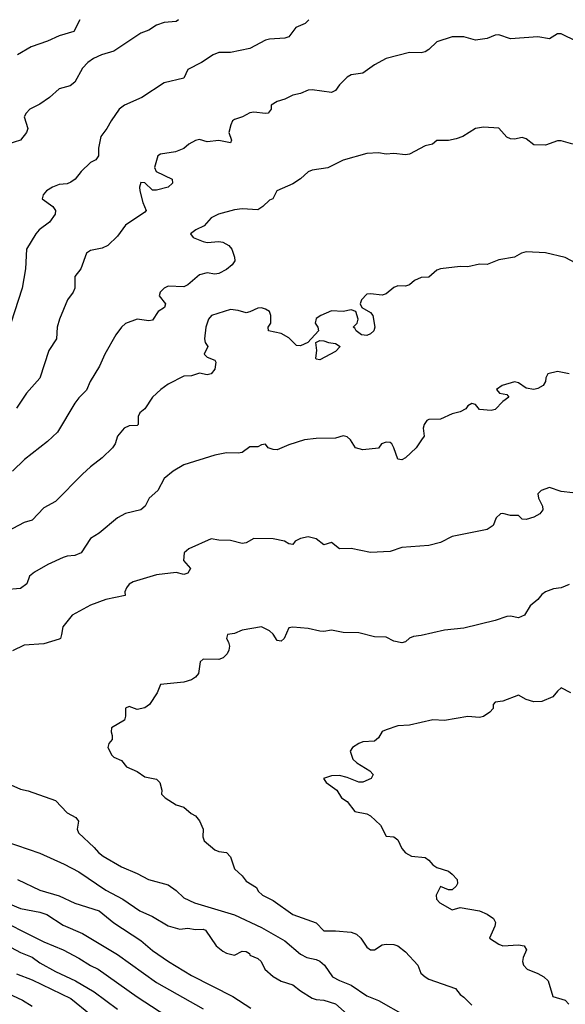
# Model space of a CAD drawing. Header units: metres. Extents: x -46681 to -43747, y -240911 to -237677.
# Tile 755 of 1056: x -45911 to -45841, y -237803 to -237677. Entities that reach past the tile are written whole.
import ezdxf

# ---------------------------------------------------------------- set-up
doc = ezdxf.new("R2010")
doc.units = ezdxf.units.M
doc.layers.add('CONTOUR_INDEX', color=1, linetype='Continuous')
doc.layers.add('CONTOUR_INTER', color=3, linetype='Continuous')

msp = doc.modelspace()

# ---------------------------------------------------------------- linework, layer by layer
at = {"layer": 'CONTOUR_INDEX'}
for points, elevation in [([(-45890.28, -237676.52), (-45890.6, -237676.77), (-45892.1, -237676.9), (-45893.1, -237677.24), (-45894.1, -237677.87), (-45895.1, -237678.24), (-45898.6, -237680.58), (-45900.19, -237681.02), (-45901.19, -237681.52), (-45901.93, -237682.02), (-45902.6, -237682.76), (-45903.6, -237684.55), (-45904.21, -237685.02), (-45905.6, -237685.41), (-45906.86, -237686.52), (-45908.1, -237687.38), (-45909.37, -237688.02), (-45909.85, -237688.52), (-45910.09, -237689.02), (-45909.64, -237690.52), (-45909.81, -237691.02), (-45910.6, -237691.99), (-45912.19, -237692.52)], 90), ([(-45840.1, -237722.01), (-45841.6, -237721.73), (-45842.81, -237722.02), (-45843.06, -237722.52), (-45843.12, -237723.02), (-45843.44, -237723.52), (-45844.1, -237723.92), (-45844.6, -237724.06), (-45845.6, -237723.88), (-45846.6, -237723.18), (-45847.1, -237723.05), (-45848.7, -237723.52), (-45849.41, -237724.02), (-45849.02, -237724.52), (-45848.1, -237724.7), (-45847.83, -237725.02), (-45848.6, -237725.58), (-45849.6, -237726.59), (-45850.1, -237726.75), (-45851.6, -237726.62), (-45852.1, -237725.97), (-45852.6, -237725.82), (-45853.1, -237726.13), (-45853.37, -237726.52), (-45854.1, -237726.92), (-45855.1, -237727.17), (-45856.6, -237727.87), (-45858.1, -237727.89), (-45858.37, -237728.02), (-45858.73, -237728.52), (-45858.86, -237729.02), (-45858.73, -237730.02), (-45859.04, -237730.52), (-45859.72, -237731.52), (-45861.1, -237732.82), (-45861.6, -237733.08), (-45862.1, -237732.98), (-45862.6, -237731.52), (-45862.86, -237731.02), (-45863.1, -237730.87), (-45863.6, -237730.79), (-45864.2, -237731.02), (-45864.6, -237731.56), (-45866.6, -237731.8), (-45867.52, -237731.52), (-45868.17, -237730.52), (-45868.6, -237730.11), (-45869.1, -237730.01), (-45870.1, -237730.31), (-45872.6, -237730.34), (-45874.1, -237730.52), (-45876.1, -237731.13), (-45877.6, -237731.78), (-45878.1, -237731.76), (-45878.77, -237731.52), (-45879.1, -237731.08), (-45879.6, -237731.14), (-45880.1, -237731.42), (-45881.1, -237731.42), (-45882.1, -237732.12), (-45882.6, -237732.24), (-45884.1, -237732.17), (-45885.6, -237732.47), (-45889.6, -237733.7), (-45890.98, -237734.52), (-45892.1, -237735.48), (-45892.95, -237737.02), (-45894.03, -237738.02), (-45894.56, -237739.02), (-45895.1, -237739.5), (-45897.1, -237739.99), (-45898.12, -237740.52), (-45900.48, -237742.52), (-45901.6, -237743.2), (-45902.77, -237745.02), (-45903.6, -237745.35), (-45904.6, -237745.44), (-45905.1, -237745.62), (-45907.05, -237746.52), (-45908.8, -237747.52), (-45909.42, -237748.02), (-45909.75, -237749.02), (-45910.6, -237749.6), (-45912.6, -237749.77)], 85), ([(-45912.6, -237782.09), (-45908.1, -237783.62), (-45904.95, -237785.02), (-45903.1, -237786.03), (-45899.6, -237788.36), (-45897.42, -237789.52), (-45895.24, -237791.02), (-45893.6, -237791.74), (-45891.6, -237792.94), (-45890.1, -237793.39), (-45889.1, -237793.27), (-45888.1, -237793.41), (-45887.1, -237793.37), (-45886.79, -237793.52), (-45885.45, -237795.52), (-45884.6, -237796.23), (-45884.1, -237796.48), (-45883.1, -237796.73), (-45882.1, -237796.2), (-45881.6, -237796.26), (-45881.15, -237796.52), (-45881.1, -237796.71), (-45880.1, -237797.16), (-45879.67, -237797.52), (-45879.2, -237798.52), (-45878.1, -237799.45), (-45877.1, -237800.05), (-45875.6, -237800.55), (-45874.6, -237801.33), (-45873.1, -237802.24), (-45872.6, -237802.43), (-45871.6, -237802.52), (-45870.1, -237802.99), (-45868.6, -237804.29)], 85), ([(-45911.1, -237799.13), (-45909.1, -237799.9), (-45904.1, -237802.31), (-45901.6, -237804.33)], 90)]:
    msp.add_lwpolyline(points, dxfattribs=dict(at, elevation=elevation))
at = {"layer": 'CONTOUR_INTER'}
for points, elevation in [([(-45873.53, -237676.52), (-45874, -237677.02), (-45875.19, -237677.52), (-45876.1, -237678.73), (-45876.6, -237678.89), (-45878.6, -237679.01), (-45879.1, -237679.16), (-45881.1, -237680.22), (-45883.6, -237680.73), (-45885.1, -237680.75), (-45885.81, -237681.02), (-45887.34, -237682.02), (-45889.1, -237682.91), (-45889.6, -237684.02), (-45892.1, -237684.62), (-45895, -237686.52), (-45897.22, -237687.52), (-45897.9, -237688.02), (-45898.95, -237689.52), (-45899.49, -237690.52), (-45900.28, -237691.52), (-45900.54, -237693.02), (-45900.58, -237694.02), (-45900.92, -237694.52), (-45901.6, -237694.88), (-45902.8, -237696.02), (-45903.55, -237697.02), (-45904.1, -237697.39), (-45904.6, -237697.61), (-45905.6, -237697.7), (-45906.49, -237698.02), (-45907.25, -237698.52), (-45907.68, -237699.02), (-45907.78, -237699.52), (-45906.41, -237700.52), (-45906.1, -237701.02), (-45906.13, -237701.52), (-45906.87, -237702.52), (-45908.2, -237703.52), (-45908.61, -237704.02), (-45909.79, -237706.02), (-45909.92, -237708.52), (-45910.35, -237711.02), (-45911.81, -237715.52)], 89), ([(-45902.95, -237676.52), (-45903.74, -237678.02), (-45905.6, -237678.59), (-45907.1, -237679.28), (-45909.21, -237680.02), (-45910.98, -237681.02)], 91), ([(-45839.1, -237679.31), (-45841.1, -237678.33), (-45841.6, -237678.32), (-45842.6, -237678.96), (-45844.1, -237678.72), (-45847.6, -237678.96), (-45849.1, -237678.47), (-45849.6, -237678.52), (-45850.6, -237678.94), (-45852.1, -237679.15), (-45853.6, -237678.74), (-45855.1, -237678.74), (-45857.1, -237679.35), (-45858.1, -237680.36), (-45858.6, -237680.64), (-45859.1, -237680.76), (-45860.6, -237680.72), (-45863.6, -237681.5), (-45865.1, -237682.32), (-45866.6, -237683.41), (-45868.1, -237683.62), (-45868.6, -237683.9), (-45869.6, -237684.89), (-45870.1, -237685.61), (-45870.6, -237685.87), (-45873.1, -237685.53), (-45873.6, -237685.59), (-45874.6, -237686.02), (-45875.6, -237686.2), (-45876.6, -237686.73), (-45877.6, -237687.02), (-45878.36, -237687.52), (-45878.39, -237688.02), (-45878.75, -237688.52), (-45879.1, -237688.58), (-45880.6, -237688.41), (-45881.1, -237688.49), (-45882.06, -237689.02), (-45883.1, -237689.36), (-45883.33, -237689.52), (-45883.56, -237690.02), (-45883.83, -237691.02), (-45883.48, -237692.02), (-45883.6, -237692.34), (-45885.1, -237692.03), (-45886.6, -237692.2), (-45887.6, -237691.93), (-45888.1, -237692.05), (-45888.96, -237692.52), (-45889.6, -237693.05), (-45890.65, -237693.52), (-45892.6, -237693.78), (-45892.92, -237694.02), (-45893.38, -237695.52), (-45893.17, -237696.02), (-45891.1, -237697.02), (-45891.03, -237697.52), (-45891.6, -237698.03), (-45893.1, -237698.43), (-45893.6, -237698.43), (-45894.6, -237697.47), (-45895.1, -237697.43), (-45895.28, -237698.02), (-45895.24, -237698.52), (-45894.87, -237700.02), (-45894.43, -237701.02), (-45894.6, -237701.26), (-45897.1, -237702.92), (-45898.1, -237704.33), (-45899.38, -237705.52), (-45900.1, -237705.86), (-45901.6, -237706.19), (-45902.12, -237706.52), (-45902.83, -237708.52), (-45903.58, -237709.52), (-45903.6, -237711.02), (-45903.81, -237711.52), (-45904.55, -237712.52), (-45905.55, -237715.02), (-45905.87, -237716.02), (-45905.94, -237717.52), (-45906.93, -237719.02), (-45908.1, -237722.6), (-45909.81, -237724.52), (-45911.1, -237726.43)], 88), ([(-45839.6, -237692.5), (-45841.1, -237692.1), (-45841.6, -237692.09), (-45843.1, -237692.66), (-45844.6, -237692.58), (-45845.6, -237691.82), (-45846.1, -237691.67), (-45847.1, -237691.87), (-45847.6, -237691.83), (-45848.1, -237691.61), (-45849.1, -237690.44), (-45851.1, -237690.31), (-45852.1, -237690.52), (-45853.73, -237691.52), (-45854.6, -237691.82), (-45855.6, -237692.04), (-45857.1, -237692.06), (-45857.65, -237692.52), (-45858.6, -237692.73), (-45860.6, -237693.8), (-45861.1, -237693.89), (-45862.6, -237693.72), (-45863.6, -237693.78), (-45864.6, -237693.62), (-45866.1, -237693.72), (-45869.1, -237694.58), (-45871.1, -237695.54), (-45873.1, -237695.86), (-45873.6, -237696.08), (-45874.6, -237696.95), (-45875.6, -237697.62), (-45877.66, -237698.52), (-45878.17, -237699.52), (-45878.6, -237699.7), (-45879.43, -237700.52), (-45880.1, -237700.95), (-45882.1, -237700.84), (-45883.1, -237700.94), (-45885.12, -237701.52), (-45886.1, -237701.99), (-45886.98, -237703.02), (-45888.05, -237703.52), (-45888.75, -237704.02), (-45888.38, -237704.52), (-45887.1, -237705.03), (-45886.6, -237705.13), (-45885.1, -237705.01), (-45884.6, -237705.12), (-45883.82, -237705.52), (-45883.44, -237706.02), (-45883.1, -237707.02), (-45883.03, -237707.52), (-45883.39, -237708.02), (-45884.1, -237708.64), (-45885.1, -237709.13), (-45885.6, -237709.2), (-45886.6, -237709.06), (-45887.6, -237709.31), (-45889.1, -237710.61), (-45889.6, -237710.83), (-45891.6, -237710.78), (-45892.13, -237711.02), (-45892.62, -237711.52), (-45892.75, -237712.02), (-45891.93, -237713.02), (-45892.09, -237713.52), (-45892.89, -237714.02), (-45893.6, -237715.13), (-45894.1, -237715.22), (-45895.6, -237715), (-45897.1, -237715.56), (-45897.62, -237716.02), (-45898.33, -237717.02), (-45899.74, -237719.52), (-45900.41, -237721.02), (-45901.64, -237723.02), (-45902.1, -237724.14), (-45903.1, -237725.13), (-45903.6, -237725.81), (-45905.83, -237729.52), (-45907.1, -237730.72), (-45910.06, -237733.02), (-45911.6, -237734.53)], 87), ([(-45838.6, -237708.14), (-45840.6, -237707.06), (-45843.1, -237706.46), (-45845.6, -237706.35), (-45846.22, -237706.52), (-45847.1, -237707.02), (-45849.1, -237707.38), (-45850.6, -237707.98), (-45851.6, -237707.94), (-45853.1, -237708.26), (-45854.1, -237708.25), (-45856.6, -237708.55), (-45857.1, -237708.72), (-45858.1, -237709.6), (-45859.1, -237709.63), (-45859.97, -237710.02), (-45860.6, -237710.57), (-45861.1, -237710.75), (-45862.1, -237710.73), (-45862.6, -237710.95), (-45863.6, -237711.74), (-45864.1, -237711.92), (-45865.6, -237711.75), (-45866.1, -237711.81), (-45866.77, -237712.52), (-45866.94, -237713.02), (-45866.71, -237713.52), (-45865.6, -237714.14), (-45865.31, -237714.52), (-45865.04, -237716.02), (-45865.17, -237716.52), (-45865.6, -237716.88), (-45866.1, -237717.09), (-45866.75, -237717.02), (-45867.46, -237716.52), (-45867.6, -237716.17), (-45867.85, -237716.02), (-45867.33, -237715.52), (-45867.18, -237715.02), (-45867.48, -237714.02), (-45868.1, -237713.79), (-45869.1, -237714.02), (-45870.6, -237713.91), (-45872, -237714.52), (-45872.6, -237714.91), (-45872.7, -237715.52), (-45872.37, -237716.02), (-45872.31, -237716.52), (-45873.68, -237718.02), (-45874.6, -237718.44), (-45875.1, -237718.4), (-45876.1, -237717.38), (-45877.1, -237716.84), (-45878.73, -237716.52), (-45878.76, -237716.02), (-45878.42, -237715.52), (-45878.43, -237714.52), (-45878.6, -237714.01), (-45879.1, -237713.7), (-45879.6, -237713.56), (-45880.1, -237713.59), (-45881.1, -237714.08), (-45881.6, -237714.19), (-45882.6, -237713.87), (-45883.6, -237713.74), (-45886.05, -237714.52), (-45886.42, -237715.02), (-45886.76, -237716.02), (-45886.95, -237717.52), (-45886.86, -237718.02), (-45886.52, -237718.52), (-45886.97, -237719.52), (-45886.6, -237719.9), (-45885.6, -237720.28), (-45885.48, -237720.52), (-45885.6, -237721.44), (-45886.07, -237722.02), (-45886.6, -237722.16), (-45887.6, -237721.93), (-45888.6, -237722.28), (-45889.6, -237722.32), (-45891.6, -237723.36), (-45892.56, -237724.02), (-45893.6, -237725.02), (-45894.59, -237726.52), (-45895.26, -237727.02), (-45895.48, -237727.52), (-45895.45, -237728.52), (-45895.6, -237728.66), (-45896.6, -237728.71), (-45897.24, -237729.02), (-45898.1, -237730.02), (-45898.4, -237731.02), (-45898.78, -237731.52), (-45900.1, -237732.84), (-45901.6, -237733.98), (-45902.6, -237734.92), (-45906.1, -237738.45), (-45907.6, -237739.25), (-45909.1, -237740.82), (-45910.1, -237741.12), (-45913.71, -237743.02)], 86), ([(-45872.62, -237718.02), (-45872.1, -237717.76), (-45871.6, -237717.78), (-45870.99, -237718.02), (-45870.1, -237718.12), (-45869.51, -237718.52), (-45870.1, -237719.15), (-45872.1, -237720.24), (-45872.6, -237720.15), (-45872.65, -237720.02), (-45872.5, -237719.02), (-45872.62, -237718.02)], 86), ([(-45839.6, -237737.3), (-45841.1, -237737.15), (-45842.6, -237736.64), (-45843.68, -237737.02), (-45844.1, -237737.44), (-45844.04, -237738.02), (-45843.49, -237739.02), (-45843.48, -237739.52), (-45843.83, -237740.02), (-45844.6, -237740.44), (-45845.6, -237740.74), (-45846.1, -237740.72), (-45846.6, -237740.21), (-45847.6, -237740.22), (-45848.6, -237739.96), (-45848.9, -237740.02), (-45849.44, -237740.52), (-45849.83, -237741.52), (-45850.6, -237742.03), (-45855.1, -237742.91), (-45856.6, -237743.68), (-45858.1, -237744.1), (-45861.6, -237744.34), (-45863.1, -237744.84), (-45865.6, -237744.99), (-45868.1, -237744.47), (-45869.6, -237744.52), (-45870.6, -237743.69), (-45871.6, -237743.99), (-45872.6, -237743.24), (-45873.6, -237742.95), (-45874.6, -237743.17), (-45875.28, -237743.52), (-45875.6, -237743.95), (-45876.1, -237743.89), (-45876.68, -237743.52), (-45878.1, -237743.24), (-45880.6, -237743.2), (-45881.6, -237743.75), (-45882.1, -237743.82), (-45883.6, -237743.44), (-45885.1, -237743.41), (-45886.1, -237743.22), (-45888.95, -237744.52), (-45889.56, -237745.02), (-45889.62, -237746.02), (-45888.74, -237747.02), (-45889.1, -237747.65), (-45889.6, -237747.8), (-45890.6, -237747.55), (-45893.1, -237747.86), (-45896.1, -237748.76), (-45896.6, -237749.05), (-45896.98, -237749.52), (-45897.17, -237750.02), (-45897.13, -237750.52), (-45899.62, -237751.02), (-45901.6, -237751.77), (-45903.96, -237753.02), (-45905.15, -237754.52), (-45905.31, -237755.52), (-45905.45, -237756.02), (-45905.6, -237756.14), (-45907.6, -237756.71), (-45910.1, -237756.9), (-45911.6, -237757.6)], 84), ([(-45840.1, -237749.11), (-45841.1, -237749.52), (-45842.1, -237749.65), (-45843.1, -237750.02), (-45843.6, -237750.36), (-45844.1, -237751.02), (-45845.1, -237751.82), (-45845.83, -237753.02), (-45846.6, -237753.38), (-45847.6, -237753.16), (-45848.1, -237753.2), (-45849.6, -237753.71), (-45853.6, -237754.7), (-45856.1, -237754.95), (-45859.1, -237755.66), (-45860.1, -237755.77), (-45860.6, -237755.99), (-45861.1, -237756.47), (-45861.6, -237756.58), (-45862.6, -237756.39), (-45863.6, -237755.87), (-45865.1, -237755.83), (-45867.1, -237755.29), (-45869.1, -237755.28), (-45870.6, -237754.97), (-45871.6, -237755.15), (-45872.1, -237755.11), (-45873.6, -237754.74), (-45875.6, -237754.6), (-45876.1, -237754.67), (-45876.7, -237756.02), (-45877.1, -237756.38), (-45877.6, -237756.28), (-45878.1, -237755.48), (-45878.6, -237755.04), (-45879.6, -237754.53), (-45882.1, -237754.95), (-45883.1, -237755.38), (-45883.98, -237755.52), (-45884.11, -237756.02), (-45883.84, -237756.52), (-45883.73, -237757.02), (-45883.8, -237757.52), (-45884.03, -237758.02), (-45884.52, -237758.52), (-45885.1, -237758.74), (-45887.1, -237758.67), (-45887.51, -237759.02), (-45887.71, -237760.52), (-45888.1, -237761.02), (-45888.6, -237761.35), (-45889.6, -237761.66), (-45892.6, -237761.95), (-45893.01, -237763.02), (-45893.99, -237764.52), (-45894.6, -237764.94), (-45895.6, -237765.16), (-45896.6, -237764.79), (-45897.1, -237765), (-45897.09, -237766.02), (-45897.21, -237766.52), (-45898.89, -237767.52), (-45898.95, -237768.02), (-45898.79, -237768.52), (-45898.82, -237769.02), (-45899.24, -237769.52), (-45899.37, -237770.02), (-45898.85, -237771.02), (-45898.6, -237771.27), (-45897.6, -237771.73), (-45896.96, -237772.52), (-45895.6, -237773.14), (-45894.6, -237773.79), (-45893.1, -237774.1), (-45892.68, -237774.52), (-45892.4, -237775.52), (-45892.46, -237776.02), (-45892, -237776.52), (-45890.6, -237777.42), (-45889.6, -237777.7), (-45888.67, -237778.52), (-45888.1, -237778.83), (-45887.6, -237779.47), (-45887.09, -237780.52), (-45887.14, -237781.52), (-45886.98, -237782.02), (-45885.6, -237783.19), (-45885.1, -237783.41), (-45884.1, -237783.55), (-45883.6, -237784.11), (-45883.1, -237785.63), (-45882.11, -237786.52), (-45881.6, -237787.23), (-45880.25, -237788.02), (-45880.03, -237788.52), (-45879.5, -237789.02), (-45878.1, -237789.71), (-45875.6, -237791.52), (-45872.6, -237792.59), (-45871.6, -237793.61), (-45870.1, -237793.59), (-45868.1, -237793.79), (-45867.39, -237794.02), (-45866.85, -237794.52), (-45866.1, -237795.7), (-45865.6, -237796.04), (-45865.1, -237796.06), (-45864.1, -237795.4), (-45863.6, -237795.3), (-45862.6, -237795.37), (-45862.1, -237795.54), (-45861.1, -237796.28), (-45859.53, -237798.02), (-45859.12, -237799.02), (-45858.57, -237799.52), (-45858.1, -237799.83), (-45854.69, -237801.02), (-45854.1, -237801.8), (-45853.6, -237802.12), (-45852.6, -237803.15)], 83), ([(-45839.88, -237763.02), (-45841.1, -237762.37), (-45841.6, -237762.79), (-45842.16, -237763.52), (-45843.6, -237764.14), (-45844.6, -237764.16), (-45845.6, -237763.89), (-45846.6, -237763.33), (-45848.6, -237764.07), (-45849.6, -237764.22), (-45849.84, -237764.52), (-45849.84, -237765.02), (-45850.28, -237765.52), (-45851.1, -237766.04), (-45851.6, -237766.18), (-45853.1, -237766.06), (-45856.1, -237766.56), (-45857.6, -237766.47), (-45860.6, -237767.16), (-45862.1, -237767.25), (-45863.6, -237767.75), (-45864.1, -237767.98), (-45864.6, -237768.79), (-45865.1, -237769.24), (-45866.6, -237769.31), (-45867.1, -237769.51), (-45867.93, -237770.02), (-45868.24, -237770.52), (-45867.89, -237771.52), (-45867.38, -237772.02), (-45865.69, -237773.02), (-45865.27, -237773.52), (-45865.54, -237774.02), (-45866.6, -237774.48), (-45867.1, -237774.5), (-45868.6, -237773.9), (-45869.6, -237773.65), (-45870.6, -237773.7), (-45871.65, -237774.02), (-45871.3, -237774.52), (-45869.93, -237775.52), (-45869.35, -237776.52), (-45868.6, -237776.98), (-45867.6, -237778.25), (-45866.1, -237778.58), (-45865.6, -237778.81), (-45864.31, -237780.02), (-45863.6, -237781.42), (-45862.6, -237781.54), (-45862.1, -237781.89), (-45861.57, -237783.02), (-45861.1, -237783.58), (-45860.35, -237784.02), (-45858.6, -237784.19), (-45858.1, -237784.5), (-45857.6, -237785.12), (-45857.1, -237785.45), (-45855.6, -237785.94), (-45855.1, -237786.32), (-45854.48, -237787.02), (-45854.43, -237787.52), (-45854.6, -237787.85), (-45855.1, -237788.34), (-45855.6, -237788.35), (-45856.6, -237787.9), (-45857.17, -237789.02), (-45857.13, -237789.52), (-45856.68, -237790.02), (-45855.1, -237790.91), (-45854.1, -237790.6), (-45851.6, -237791.04), (-45850.6, -237791.44), (-45849.79, -237792.02), (-45849.54, -237792.52), (-45849.62, -237793.02), (-45850.33, -237794.52), (-45849.1, -237795.32), (-45848.6, -237795.51), (-45846.6, -237795.41), (-45845.86, -237795.52), (-45845.58, -237796.02), (-45845.97, -237797.02), (-45846.06, -237797.52), (-45845.96, -237798.02), (-45845.46, -237798.52), (-45844.1, -237799.07), (-45843.33, -237799.52), (-45842.8, -237800.02), (-45842.2, -237802.02), (-45840.6, -237802.51), (-45840.14, -237803.02)], 82), ([(-45912.6, -237774.5), (-45910.6, -237775.4), (-45909.6, -237775.61), (-45906.1, -237776.87), (-45904.6, -237778.45), (-45903.46, -237779.02), (-45903.11, -237779.52), (-45903.3, -237780.52), (-45903.13, -237781.02), (-45901.1, -237782.88), (-45900.58, -237783.52), (-45899.94, -237784.02), (-45897.6, -237785.36), (-45895.6, -237786.23), (-45894.14, -237787.02), (-45891.6, -237787.69), (-45890.6, -237788.4), (-45889.6, -237789.38), (-45888.24, -237790.02), (-45883.1, -237791.54), (-45879.6, -237793.15), (-45876.6, -237794.88), (-45874.6, -237796.61), (-45873.8, -237797.02), (-45872.6, -237797.27), (-45872.1, -237797.5), (-45871.54, -237798.02), (-45870.47, -237799.52), (-45869.6, -237800), (-45868.1, -237800.58), (-45866.1, -237801.96), (-45864.6, -237802.53), (-45861.1, -237804.5)], 84), ([(-45910.97, -237787.02), (-45908.1, -237788.39), (-45905.6, -237789.12), (-45903.6, -237790.03), (-45900.46, -237791.02), (-45898.6, -237792.58), (-45895.1, -237794.82), (-45893.6, -237796.13), (-45891.58, -237797.52), (-45888.6, -237799.35), (-45883.3, -237802.02), (-45880.99, -237803.52)], 86), ([(-45913.6, -237789.49), (-45910.6, -237790.73), (-45908.1, -237791.22), (-45907.2, -237791.52), (-45905.1, -237792.85), (-45902.6, -237793.95), (-45898.1, -237796.65), (-45893.1, -237800.25), (-45887.1, -237803.64)], 87), ([(-45914.6, -237791.52), (-45907.6, -237795.03), (-45905.1, -237796.03), (-45903.1, -237797.1), (-45901.6, -237798.06), (-45900.6, -237798.54), (-45895.6, -237802.07), (-45888.1, -237806.98)], 88), ([(-45959.36, -237803.52), (-45958.94, -237803.02), (-45958.38, -237801.52), (-45957.34, -237800.52), (-45955.1, -237799.89), (-45952.1, -237798.51), (-45948.6, -237797.71), (-45947.6, -237797.37), (-45946.6, -237797.29), (-45944.6, -237796.79), (-45941.6, -237795.47), (-45939.97, -237795.02), (-45934.1, -237793.95), (-45931.6, -237793.81), (-45928.6, -237794.15), (-45924.1, -237795.55), (-45920.6, -237797.18), (-45916.41, -237798.52), (-45913.56, -237801.02), (-45910.32, -237802.52), (-45909.1, -237803.3)], 91), ([(-45916.6, -237793.18), (-45910.6, -237796.4), (-45909.1, -237797), (-45908.1, -237797.71), (-45906.1, -237798.81), (-45903.53, -237800.02), (-45901.1, -237801.42), (-45898.1, -237803.65)], 89)]:
    msp.add_lwpolyline(points, dxfattribs=dict(at, elevation=elevation))

doc.saveas('drawing.dxf')
